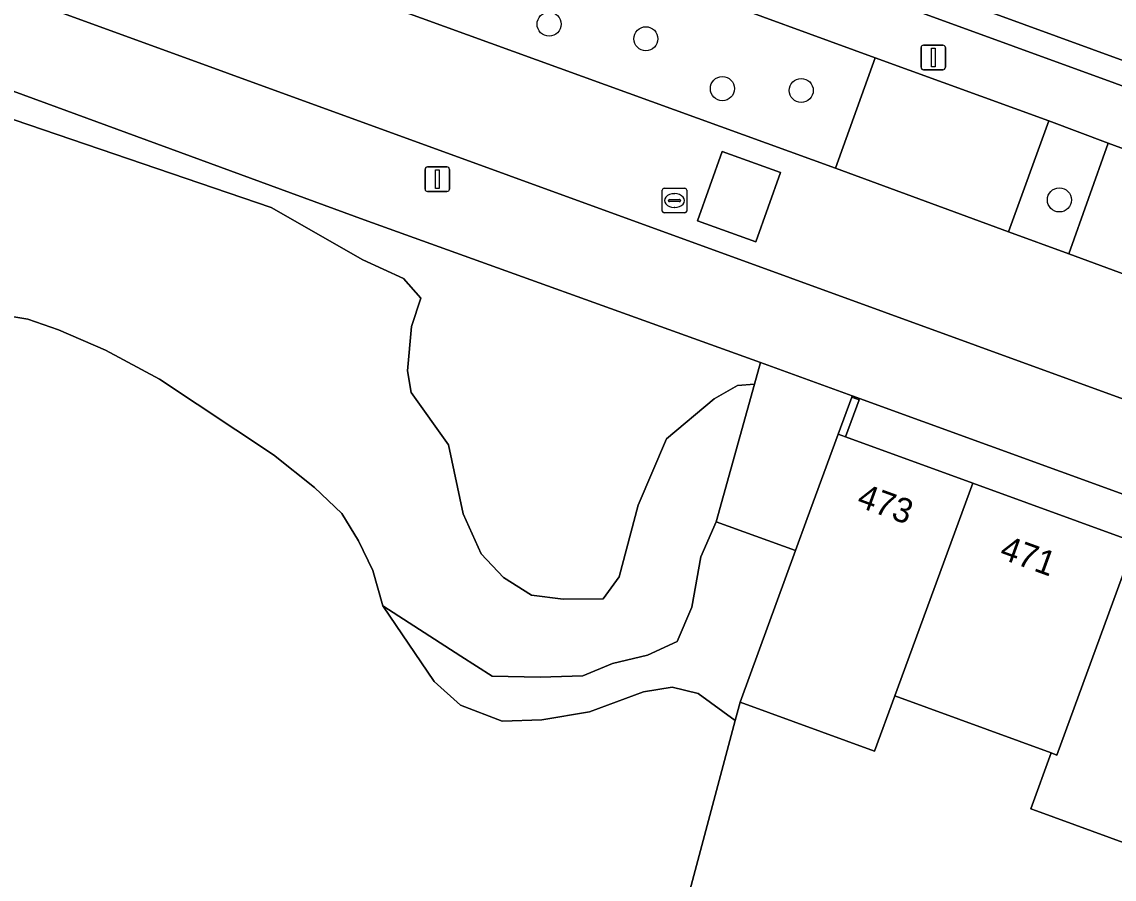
# Model space of a CAD drawing. Extents: x 155275 to 156265, y 382654 to 383635.
# Drawn here: x 155842.67 to 155887.04, y 383496.52 to 383531.34 of the extents above; entities that cross this region are included whole.
import ezdxf

# ---------------------------------------------------------------- set-up
doc = ezdxf.new("R2010")
doc.units = 0
for name, color, linetype in [('IMGEO_Boom', 7, 'Continuous'), ('IMGEO_Erf', 7, 'Continuous'), ('IMGEO_Groenvoorziening', 7, 'Continuous'), ('IMGEO_Lichtmast', 7, 'Continuous'), ('IMGEO_Meer_plas_ven_vijver', 7, 'Continuous'), ('IMGEO_Muur', 7, 'Continuous'), ('IMGEO_Oever', 7, 'Continuous'), ('IMGEO_Pand', 7, 'Continuous'), ('IMGEO_Pand_nummerreeks', 7, 'Continuous'), ('IMGEO_Parkeervlak_gesloten', 7, 'Continuous'), ('IMGEO_Rijbaan_lokaal_gesloten', 7, 'Continuous'), ('IMGEO_Rioolput', 7, 'Continuous'), ('IMGEO_Voetpad_gesloten', 7, 'Continuous'), ('IMGEO_Voetpad_op_trap', 7, 'Continuous'), ('IMGEO_Voetpad_open', 7, 'Continuous')]:
    doc.layers.add(name, color=color, linetype=linetype)

msp = doc.modelspace()

# ---------------------------------------------------------------- linework, layer by layer
at = {"layer": 'IMGEO_Boom'}
for centre in [(155864.085, 383531.247), (155868.015, 383530.654), (155871.123, 383528.628), (155874.326, 383528.554), (155884.814, 383524.108)]:
    msp.add_circle(centre, 0.489, dxfattribs=at)
at = {"layer": 'IMGEO_Erf'}
msp.add_lwpolyline([(155876.4, 383516.155), (155876.378, 383516.095), (155876.678, 383515.985), (155876.128, 383514.483), (155881.297, 383512.603), (155887.725, 383510.265), (155888.272, 383511.768), (155888.573, 383511.659), (155888.026, 383510.155), (155894.642, 383507.749), (155901.257, 383505.342), (155901.804, 383506.845), (155902.105, 383506.735), (155901.558, 383505.232), (155908.338, 383502.766), (155915.118, 383500.299), (155915.665, 383501.803), (155915.966, 383501.694), (155915.995, 383501.773)], close=True, dxfattribs=at)
msp.add_lwpolyline([(155905.191, 383494.116), (155898.245, 383496.633), (155891.686, 383499.01), (155890.854, 383496.739), (155890.662, 383496.809), (155883.885, 383499.291), (155883.647, 383499.378), (155884.477, 383501.643), (155878.135, 383503.966), (155877.309, 383501.71), (155871.844, 383503.711), (155871.642, 383502.955), (155869.474, 383494.842)], dxfattribs=at)
at = {"layer": 'IMGEO_Groenvoorziening'}
for points in [[(155848.237, 383540.512), (155848.211, 383540.522), (155848.068, 383540.574), (155847.23, 383538.272), (155847.73, 383538.076), (155847.586, 383537.66), (155848.007, 383537.495), (155847.855, 383537.09), (155848.342, 383536.9), (155848.183, 383536.495), (155848.602, 383536.344), (155848.458, 383535.921), (155848.832, 383535.767), (155848.627, 383535.234), (155875.717, 383525.393), (155877.334, 383529.881)], [(155885.193, 383521.913), (155886.797, 383526.411), (155884.38, 383527.321), (155882.749, 383522.805)]]:
    msp.add_lwpolyline(points, close=True, dxfattribs=at)
for points in [[(155860.774, 383539.484), (155872.009, 383535.388), (155874.61, 383534.44), (155879.334, 383532.718), (155948.02, 383507.678), (155961.313, 383502.832), (156024.216, 383410.791), (156045.134, 383380.182), (156062.326, 383354.842), (156061.594, 383354.31), (156061.773, 383354.047), (156065.694, 383357.527)], [(155841.183, 383527.749), (155852.788, 383523.803), (155856.514, 383521.676), (155858.169, 383520.918), (155858.878, 383520.114), (155858.5, 383518.966), (155858.329, 383517.163), (155858.476, 383516.281), (155859.997, 383514.157), (155860.59, 383511.36), (155861.323, 383509.735), (155862.236, 383508.776), (155863.373, 383508.054), (155864.657, 383507.892), (155866.287, 383507.906), (155866.931, 383508.8), (155867.707, 383511.708), (155868.854, 383514.408), (155870.788, 383516.033), (155871.741, 383516.565), (155872.425, 383516.626), (155872.67, 383517.51), (155856.569, 383523.296), (155835.25, 383531.107)]]:
    msp.add_lwpolyline(points, dxfattribs=at)
at = {"layer": 'IMGEO_Lichtmast'}
for p, q in [((155879.192, 383529.495), (155879.192, 383530.295)), ((155879.192, 383530.295), (155879.192, 383529.495)), ((155879.292, 383530.395), (155880.082, 383530.395)), ((155880.082, 383530.395), (155879.292, 383530.395)), ((155880.182, 383530.295), (155880.182, 383529.495)), ((155880.182, 383529.495), (155880.182, 383530.295)), ((155880.082, 383529.395), (155879.292, 383529.395)), ((155879.292, 383529.395), (155880.082, 383529.395)), ((155859.145, 383525.449), (155859.935, 383525.449)), ((155859.935, 383525.449), (155859.145, 383525.449)), ((155859.045, 383524.549), (155859.045, 383525.349)), ((155859.045, 383525.349), (155859.045, 383524.549)), ((155860.035, 383525.349), (155860.035, 383524.549)), ((155860.035, 383524.549), (155860.035, 383525.349)), ((155859.935, 383524.449), (155859.145, 383524.449)), ((155859.145, 383524.449), (155859.935, 383524.449))]:
    msp.add_line(p, q, dxfattribs=at)
for points in [[(155879.612, 383530.27), (155879.762, 383530.27), (155879.762, 383529.52), (155879.612, 383529.52), (155879.612, 383530.27)], [(155859.465, 383525.324), (155859.615, 383525.324), (155859.615, 383524.574), (155859.465, 383524.574), (155859.465, 383525.324)]]:
    msp.add_lwpolyline(points, dxfattribs=at)
for centre, start, end in [((155879.292, 383530.295), 90, 180), ((155879.292, 383530.295), 90, 180), ((155880.082, 383530.295), 0, 90), ((155880.082, 383530.295), 360, 90), ((155879.292, 383529.495), 180, 270), ((155879.292, 383529.495), 180, 270), ((155880.082, 383529.495), 270, 0), ((155880.082, 383529.495), 270, 0), ((155859.145, 383525.349), 90, 180), ((155859.145, 383525.349), 90, 180), ((155859.935, 383525.349), 0, 90), ((155859.935, 383525.349), 360, 90), ((155859.145, 383524.549), 180, 270), ((155859.145, 383524.549), 180, 270), ((155859.935, 383524.549), 270, 0), ((155859.935, 383524.549), 270, 0)]:
    msp.add_arc(centre, 0.1, start, end, dxfattribs=at)
at = {"layer": 'IMGEO_Meer_plas_ven_vijver'}
msp.add_lwpolyline([(155869.474, 383494.842), (155871.642, 383502.955), (155870.145, 383504.053), (155869.085, 383504.314), (155867.924, 383504.122), (155865.727, 383503.309), (155863.788, 383502.985), (155862.181, 383502.937), (155860.49, 383503.586), (155859.416, 383504.539), (155857.334, 383507.624), (155856.923, 383509.048), (155856.342, 383510.263), (155855.659, 383511.374), (155854.552, 383512.428), (155852.891, 383513.754), (155848.259, 383516.828), (155846.059, 383518.003), (155844.149, 383518.826), (155842.905, 383519.259), (155841.365, 383519.524)], dxfattribs=at)
at = {"layer": 'IMGEO_Muur'}
for points in [[(155853.664, 383555.887), (155849.008, 383542.715), (155933.682, 383511.885), (155960.607, 383502.077), (156005.367, 383436.549), (156022.591, 383411.367), (156024.216, 383410.791), (155961.313, 383502.832), (155948.02, 383507.678), (155879.334, 383532.718), (155874.61, 383534.44), (155872.009, 383535.388), (155860.774, 383539.484), (155850.28, 383543.31), (155854.71, 383555.5)], [(155875.828, 383514.593), (155876.128, 383514.483), (155876.678, 383515.985), (155876.378, 383516.095)]]:
    msp.add_lwpolyline(points, close=True, dxfattribs=at)
at = {"layer": 'IMGEO_Oever'}
msp.add_lwpolyline([(155841.365, 383519.524), (155842.905, 383519.259), (155844.149, 383518.826), (155846.059, 383518.003), (155848.259, 383516.828), (155852.891, 383513.754), (155854.552, 383512.428), (155855.659, 383511.374), (155856.342, 383510.263), (155856.923, 383509.048), (155857.334, 383507.624), (155860.504, 383505.572), (155861.765, 383504.759), (155863.725, 383504.716), (155865.45, 383504.778), (155866.664, 383505.276), (155868.08, 383505.618), (155869.281, 383506.165), (155869.876, 383507.561), (155870.251, 383509.604), (155870.872, 383511.027), (155872.425, 383516.626), (155871.741, 383516.565), (155870.788, 383516.033), (155868.854, 383514.408), (155867.707, 383511.708), (155866.931, 383508.8), (155866.287, 383507.906), (155864.657, 383507.892), (155863.373, 383508.054), (155862.236, 383508.776), (155861.323, 383509.735), (155860.59, 383511.36), (155859.997, 383514.157), (155858.476, 383516.281), (155858.329, 383517.163), (155858.5, 383518.966), (155858.878, 383520.114), (155858.169, 383520.918), (155856.514, 383521.676), (155852.788, 383523.803), (155841.183, 383527.749)], dxfattribs=at)
msp.add_lwpolyline([(155874.098, 383509.869), (155870.872, 383511.027), (155870.251, 383509.604), (155869.876, 383507.561), (155869.281, 383506.165), (155868.08, 383505.618), (155866.664, 383505.276), (155865.45, 383504.778), (155863.725, 383504.716), (155861.765, 383504.759), (155860.504, 383505.572), (155857.334, 383507.624), (155859.416, 383504.539), (155860.49, 383503.586), (155862.181, 383502.937), (155863.788, 383502.985), (155865.727, 383503.309), (155867.924, 383504.122), (155869.085, 383504.314), (155870.145, 383504.053), (155871.642, 383502.955), (155871.844, 383503.711)], close=True, dxfattribs=at)
at = {"layer": 'IMGEO_Pand'}
for points in [[(155881.297, 383512.603), (155876.128, 383514.483), (155875.828, 383514.593), (155874.573, 383511.166), (155874.098, 383509.869), (155871.844, 383503.711), (155877.309, 383501.71), (155878.135, 383503.966)], [(155887.876, 383510.21), (155887.725, 383510.265), (155881.297, 383512.603), (155878.135, 383503.966), (155884.477, 383501.643), (155884.713, 383501.557)], [(155894.642, 383507.749), (155888.026, 383510.155), (155887.876, 383510.21), (155884.713, 383501.557), (155884.477, 383501.643), (155883.647, 383499.378), (155883.885, 383499.291), (155890.662, 383496.809), (155890.854, 383496.739), (155891.686, 383499.01), (155891.489, 383499.081)]]:
    msp.add_lwpolyline(points, close=True, dxfattribs=at)
at = {"layer": 'IMGEO_Parkeervlak_gesloten'}
for points in [[(155884.38, 383527.321), (155877.334, 383529.881), (155875.717, 383525.393), (155882.749, 383522.805)], [(155889.623, 383525.377), (155886.797, 383526.411), (155885.193, 383521.913), (155888.031, 383520.878)]]:
    msp.add_lwpolyline(points, close=True, dxfattribs=at)
at = {"layer": 'IMGEO_Rijbaan_lokaal_gesloten'}
for points in [[(155853.664, 383555.887), (155848.443, 383557.813), (155839.582, 383533.423), (155873.88, 383520.938), (155953.014, 383492.142), (155990.266, 383437.67), (156009.401, 383409.628), (156027.144, 383383.663), (156049.518, 383350.943)], [(155935.921, 383503.486), (155929.262, 383505.909), (155926.911, 383506.765), (155924.576, 383507.633), (155922.214, 383508.462), (155919.397, 383509.489), (155914.698, 383511.208), (155908.612, 383513.427), (155906.237, 383514.281), (155903.907, 383515.112), (155899.194, 383516.831), (155896.846, 383517.719), (155892.149, 383519.402), (155888.031, 383520.878), (155885.193, 383521.913), (155882.749, 383522.805), (155875.717, 383525.393), (155848.627, 383535.234), (155846.417, 383536.037), (155847.23, 383538.272), (155848.068, 383540.574), (155848.211, 383540.522), (155849.008, 383542.715), (155853.664, 383555.887)]]:
    msp.add_lwpolyline(points, dxfattribs=at)
msp.add_lwpolyline([(155872.481, 383522.4), (155870.106, 383523.259), (155871.112, 383526.075), (155873.486, 383525.224)], close=True, dxfattribs=at)
at = {"layer": 'IMGEO_Rioolput'}
for p, q in [((155868.677, 383523.656), (155868.677, 383524.508)), ((155868.752, 383524.582), (155869.604, 383524.582)), ((155869.678, 383524.508), (155869.678, 383523.656)), ((155868.936, 383524.076), (155868.936, 383524.088)), ((155869.374, 383524.039), (155868.976, 383524.039)), ((155868.979, 383524.125), (155869.377, 383524.125)), ((155869.165, 383524.362), (155869.19, 383524.362)), ((155869.42, 383524.088), (155869.42, 383524.076)), ((155869.188, 383523.802), (155869.163, 383523.802)), ((155869.604, 383523.582), (155868.752, 383523.582))]:
    msp.add_line(p, q, dxfattribs=at)
for points in [[(155868.677, 383523.656), (155868.677, 383524.508)], [(155868.752, 383524.582), (155869.604, 383524.582)], [(155869.678, 383524.508), (155869.678, 383523.656)], [(155869.604, 383523.582), (155868.752, 383523.582)]]:
    msp.add_lwpolyline(points, dxfattribs=at)
for centre, radius, start, end in [((155868.754, 383524.506), 0.0765, 91.552, 178.448), ((155868.754, 383524.506), 0.0765, 91.552, 178.448), ((155869.602, 383524.506), 0.0765, 1.552, 88.448), ((155869.602, 383524.506), 0.0765, 1.552, 88.448), ((155868.976, 383524.085), 0.0403, 85.8775, 175.7526), ((155868.973, 383524.075), 0.0366, 178.938, 274.7102), ((155869.377, 383524.082), 0.043, 264.8664, 352.4533), ((155869.381, 383524.087), 0.0386, 1.7309, 96.639), ((155868.754, 383523.658), 0.0765, 181.552, 268.448), ((155868.754, 383523.658), 0.0765, 181.552, 268.448), ((155869.602, 383523.658), 0.0765, 271.552, 358.448), ((155869.602, 383523.658), 0.0765, 271.552, 358.448)]:
    msp.add_arc(centre, radius, start, end, dxfattribs=at)
for centre, major_axis, ratio, start_param, end_param in [((155869.164, 383524.082), (-0.387, 0.002), 0.722429, 4.712389, 7.853982), ((155869.189, 383524.082), (-0.39, 0.002), 0.717154, 1.570796, 4.712389)]:
    msp.add_ellipse(centre, major_axis=major_axis, ratio=ratio, start_param=start_param, end_param=end_param, dxfattribs=at)
at = {"layer": 'IMGEO_Voetpad_gesloten'}
msp.add_lwpolyline([(155960.607, 383502.077), (155933.682, 383511.885), (155849.008, 383542.715), (155848.211, 383540.522), (155848.237, 383540.512), (155877.334, 383529.881), (155884.38, 383527.321), (155886.797, 383526.411), (155889.623, 383525.377), (155893.766, 383523.891), (155898.46, 383522.175), (155900.852, 383521.314), (155905.546, 383519.61), (155907.9, 383518.756), (155910.273, 383517.916), (155916.374, 383515.674), (155921.086, 383513.986), (155923.885, 383512.933), (155926.241, 383512.095), (155928.598, 383511.243), (155930.919, 383510.384), (155937.607, 383507.978)], dxfattribs=at)
at = {"layer": 'IMGEO_Voetpad_op_trap'}
msp.add_lwpolyline([(155875.828, 383514.593), (155876.378, 383516.095), (155876.4, 383516.155), (155872.67, 383517.51), (155872.425, 383516.626), (155870.872, 383511.027), (155874.098, 383509.869), (155874.573, 383511.166)], close=True, dxfattribs=at)
at = {"layer": 'IMGEO_Voetpad_open'}
for points in [[(156049.518, 383350.943), (156027.144, 383383.663), (156009.401, 383409.628), (155990.266, 383437.67), (155953.014, 383492.142), (155873.88, 383520.938), (155839.582, 383533.423), (155848.443, 383557.813), (155845.338, 383558.959)], [(155835.25, 383531.107), (155856.569, 383523.296), (155872.67, 383517.51), (155876.4, 383516.155), (155915.995, 383501.773), (155915.966, 383501.694), (155915.419, 383500.19), (155915.269, 383500.245), (155912.138, 383491.599), (155912.368, 383491.516), (155911.546, 383489.252), (155915.413, 383487.817), (155915.424, 383487.847), (155916.249, 383490.113), (155919.394, 383498.744), (155919.942, 383500.247), (155919.972, 383500.328), (155950.508, 383489.236), (155972.138, 383457.579), (155987.402, 383435.238), (155987.465, 383435.146), (155988.195, 383434.074), (155990.737, 383430.344)]]:
    msp.add_lwpolyline(points, dxfattribs=at)
msp.add_lwpolyline([(155870.106, 383523.259), (155872.481, 383522.4), (155873.486, 383525.224), (155871.112, 383526.075)], close=True, dxfattribs=at)

# ---------------------------------------------------------------- texts
at = {"layer": 'IMGEO_Pand_nummerreeks'}
for s, p in [('473', (155876.536, 383511.675)), ('471', (155882.336, 383509.565))]:
    msp.add_text(s, height=1, rotation=340.0152, dxfattribs=at).set_placement(p)

doc.saveas('drawing.dxf')
